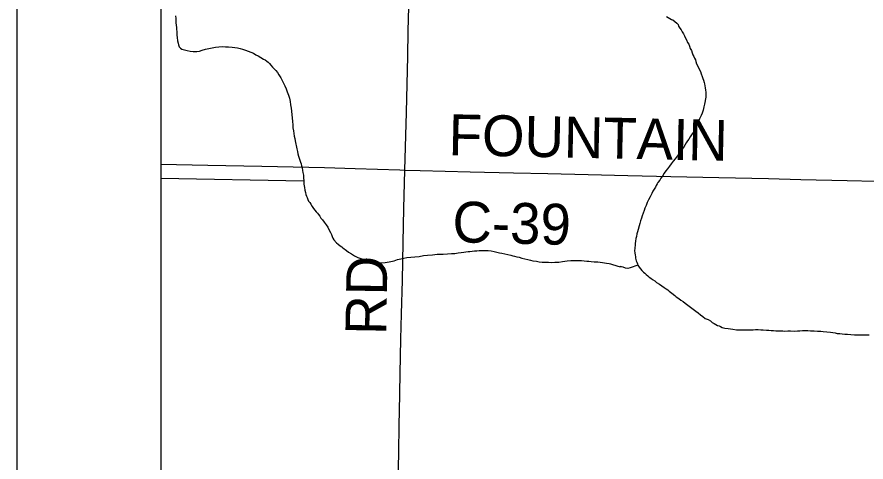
# Model space of a CAD drawing. Extents: x 2.1 to 73.9, y 4 to 26.
# Drawn here: x 41.859 to 42.449, y 22.702 to 23.011 of the extents above; entities that cross this region are included whole.
import ezdxf

# ---------------------------------------------------------------- set-up
doc = ezdxf.new("R2010")
doc.units = 0
for name, color, linetype in [('GM_X_County_Road', 7, 'Continuous'), ('GM_X_County_Road_Text', 7, 'Continuous'), ('GM_X_Minor_River', 7, 'Continuous'), ('GM_X_Township_Road', 7, 'Continuous'), ('SH_Data', 7, 'Continuous')]:
    doc.layers.add(name, color=color, linetype=linetype)

msp = doc.modelspace()

# ---------------------------------------------------------------- linework, layer by layer
at = {"layer": 'GM_X_County_Road'}
for points in [[(42.12836, 22.90514), (42.1294, 22.94511), (42.13032, 22.98427), (42.13067, 23.00167), (42.13136, 23.02715), (42.13174, 23.04667)], [(41.95853, 22.90921), (41.99136, 22.90862), (42.02897, 22.90791), (42.07248, 22.90682), (42.09391, 22.90625), (42.12487, 22.90532), (42.12836, 22.90514)], [(42.11768, 22.40528), (42.11831, 22.43051), (42.11882, 22.45382), (42.11946, 22.48459), (42.12015, 22.51753), (42.12049, 22.53524), (42.12117, 22.57036), (42.12166, 22.59335), (42.12239, 22.62474), (42.12266, 22.63779), (42.12313, 22.65767), (42.12339, 22.67135), (42.12371, 22.68907), (42.12411, 22.70833), (42.12441, 22.72822), (42.12463, 22.73723), (42.12492, 22.74998), (42.12514, 22.76365), (42.12565, 22.78757), (42.12612, 22.80528), (42.12662, 22.82827), (42.1272, 22.85469), (42.12765, 22.87831), (42.12836, 22.90514)], [(42.12836, 22.90514), (42.13898, 22.90472), (42.17379, 22.90397), (42.20393, 22.9033), (42.22786, 22.90273), (42.25583, 22.90207), (42.28348, 22.90141), (42.31332, 22.90073), (42.34688, 22.90002), (42.38138, 22.89922), (42.40375, 22.89864), (42.43607, 22.89792), (42.47646, 22.8969), (42.49946, 22.89648), (42.52712, 22.89588), (42.54825, 22.89537), (42.59393, 22.89437), (42.64548, 22.89328)]]:
    msp.add_lwpolyline(points, dxfattribs=at)
at = {"layer": 'GM_X_Minor_River'}
msp.add_line((41.95853, 22.89948), (42.05808, 22.89752), dxfattribs=at)
for points in [[(41.96888, 23.01228), (41.96901, 23.01038), (41.96896, 23.00886), (41.9691, 23.00734), (41.96925, 23.00581), (41.96939, 23.00429), (41.96953, 23.00277), (41.96968, 23.00143), (41.96964, 23.0001)], [(42.31037, 23.01182), (42.31376, 23.00987), (42.31471, 23.00947), (42.31621, 23.00831), (42.31753, 23.00715), (42.31846, 23.00618), (42.31883, 23.00523), (42.31975, 23.00369), (42.3205, 23.00254), (42.32124, 23.0012), (42.32217, 22.99986), (42.3229, 22.99832), (42.32346, 22.99718), (42.32419, 22.99564), (42.32492, 22.99373), (42.32586, 22.99258), (42.32641, 22.99124), (42.32695, 22.98952), (42.32769, 22.98818), (42.32824, 22.98665), (42.32878, 22.98531), (42.32933, 22.98397), (42.32989, 22.98282), (42.33044, 22.98167), (42.3308, 22.98053), (42.33135, 22.979), (42.33246, 22.97689), (42.33319, 22.97517), (42.33393, 22.97364), (42.33447, 22.97192), (42.3352, 22.9702), (42.33556, 22.96886), (42.33611, 22.96752), (42.33647, 22.966), (42.33684, 22.96504), (42.337, 22.96371), (42.33736, 22.96237), (42.33753, 22.96066), (42.33769, 22.95914), (42.33767, 22.95781), (42.33766, 22.95686), (42.33764, 22.95572), (42.3368, 22.95098), (42.33639, 22.94909), (42.33579, 22.94682), (42.33519, 22.94474), (42.3344, 22.94304), (42.33341, 22.94078), (42.33262, 22.93889), (42.33183, 22.937), (42.33085, 22.93512), (42.32987, 22.93304), (42.32889, 22.93116), (42.32772, 22.92966), (42.32694, 22.92815), (42.32596, 22.92664), (42.32499, 22.92533), (42.32402, 22.92401), (42.32323, 22.92232), (42.32188, 22.92063), (42.32051, 22.91875), (42.31915, 22.91668), (42.31779, 22.9148), (42.31643, 22.91292), (42.31507, 22.91123), (42.31371, 22.90955), (42.31255, 22.90786), (42.31119, 22.90598), (42.31002, 22.90448), (42.30886, 22.90297), (42.30749, 22.90091), (42.30652, 22.8994), (42.30574, 22.89808), (42.30438, 22.89639), (42.30398, 22.89545), (42.30321, 22.89432), (42.30262, 22.89319), (42.30183, 22.89187), (42.30086, 22.89037), (42.30008, 22.88886), (42.29909, 22.88641), (42.29791, 22.88434), (42.29693, 22.88245), (42.29614, 22.88056), (42.29535, 22.87868)], [(41.96964, 23.0001), (41.96979, 22.99877), (41.96993, 22.99724), (41.97024, 22.99495), (41.97056, 22.99323), (41.97091, 22.99209), (41.97144, 22.99074), (41.97236, 22.98976), (41.97329, 22.98916), (41.97499, 22.98873), (41.97687, 22.98829), (41.97895, 22.98765), (41.98103, 22.9874), (41.98369, 22.98751), (41.98561, 22.98783), (41.98733, 22.98834), (41.98964, 22.98903), (41.99653, 22.99052), (41.99901, 22.99082), (42.0013, 22.99094), (42.00358, 22.99087), (42.00567, 22.99081), (42.00813, 22.99054), (42.01002, 22.99029), (42.01192, 22.99004), (42.0138, 22.9896), (42.0155, 22.98917), (42.01757, 22.98853), (42.01945, 22.98772), (42.02133, 22.98709), (42.02302, 22.98627), (42.0247, 22.98527), (42.02638, 22.98446), (42.02806, 22.98327), (42.03012, 22.98225), (42.03124, 22.98165), (42.03235, 22.98085), (42.03328, 22.98007), (42.0342, 22.97909), (42.03512, 22.97792), (42.03622, 22.97674), (42.03751, 22.97556), (42.03861, 22.9742), (42.03971, 22.97284), (42.04061, 22.97129), (42.04207, 22.96915), (42.04296, 22.96742), (42.04404, 22.96548), (42.04493, 22.96355), (42.04582, 22.96163), (42.04652, 22.95952), (42.0474, 22.95721), (42.04809, 22.9551), (42.04859, 22.9528), (42.0489, 22.95051), (42.04921, 22.94823), (42.04952, 22.94594), (42.04982, 22.94346), (42.04994, 22.94136), (42.05024, 22.93889), (42.05036, 22.9366), (42.05049, 22.93451), (42.0508, 22.93241), (42.05112, 22.9305), (42.05145, 22.92878), (42.05178, 22.92706), (42.05211, 22.92553), (42.05326, 22.9198), (42.05359, 22.91808), (42.05391, 22.91636), (42.05443, 22.91482), (42.05477, 22.91348), (42.0553, 22.91195), (42.05582, 22.9106), (42.05617, 22.90945), (42.05651, 22.90811), (42.05685, 22.90677), (42.05717, 22.90486), (42.0575, 22.90333), (42.05782, 22.90161), (42.05795, 22.8997), (42.05808, 22.89761), (42.0582, 22.89533), (42.05851, 22.89304), (42.05883, 22.89113), (42.05916, 22.8896), (42.05949, 22.88807), (42.06003, 22.88691), (42.06038, 22.88595), (42.0609, 22.88461), (42.06144, 22.88345), (42.06217, 22.88248), (42.06289, 22.88132), (42.0638, 22.87977), (42.06489, 22.8784), (42.06581, 22.87724), (42.06672, 22.87607), (42.06764, 22.87509), (42.06837, 22.87412), (42.06929, 22.87314), (42.07001, 22.87178)], [(42.29535, 22.87868), (42.29476, 22.87698), (42.29416, 22.87509), (42.29337, 22.87339), (42.29296, 22.87168), (42.29236, 22.86979), (42.29176, 22.8679), (42.29015, 22.86223), (42.28975, 22.86071), (42.28953, 22.85901), (42.28912, 22.85749), (42.2889, 22.8556), (42.28869, 22.85408), (42.28848, 22.85256), (42.28827, 22.85143), (42.28825, 22.85048), (42.28823, 22.84915), (42.28839, 22.84725), (42.28857, 22.8461), (42.28874, 22.84477), (42.28891, 22.84382), (42.28926, 22.8421), (42.28963, 22.84115), (42.29018, 22.84), (42.29055, 22.83904), (42.29148, 22.8377), (42.29222, 22.83654), (42.29315, 22.83539), (42.29428, 22.83423), (42.29521, 22.83346), (42.29615, 22.83249), (42.29728, 22.83152), (42.2984, 22.83056), (42.29953, 22.82997), (42.30066, 22.829), (42.30217, 22.82822), (42.30348, 22.82687), (42.30556, 22.82588), (42.30706, 22.82472), (42.30875, 22.82355), (42.31007, 22.82258), (42.3112, 22.8218), (42.31233, 22.82103), (42.31327, 22.82025), (42.3142, 22.81948), (42.31608, 22.81793), (42.31721, 22.81696), (42.3189, 22.81579), (42.3204, 22.81463), (42.32191, 22.81365), (42.32341, 22.81249), (42.32529, 22.81113), (42.33075, 22.80705), (42.33244, 22.80589), (42.33413, 22.80453), (42.33563, 22.80337), (42.33732, 22.80201), (42.3394, 22.80122), (42.34091, 22.80024), (42.34223, 22.79927), (42.34355, 22.79849), (42.34467, 22.79771), (42.34581, 22.79712), (42.34694, 22.79673), (42.34789, 22.79633), (42.34921, 22.79574), (42.35091, 22.79533), (42.35319, 22.79492), (42.3566, 22.79448), (42.35907, 22.79406), (42.36154, 22.79403), (42.36363, 22.79399), (42.36553, 22.79396), (42.36744, 22.79412), (42.36915, 22.7941), (42.37067, 22.79407), (42.37239, 22.79423), (42.3741, 22.79421), (42.376, 22.79399), (42.37771, 22.79396), (42.37999, 22.79392), (42.38151, 22.7939), (42.38322, 22.79368), (42.38474, 22.79366), (42.38645, 22.79344), (42.38797, 22.79342), (42.38949, 22.79339), (42.3912, 22.79337), (42.39272, 22.79315), (42.39481, 22.79331), (42.39672, 22.79328), (42.39938, 22.79324), (42.40147, 22.79339), (42.40318, 22.79337), (42.40509, 22.79353), (42.40661, 22.7935), (42.4087, 22.79366), (42.4106, 22.79344), (42.41307, 22.7934), (42.41535, 22.79317), (42.41763, 22.79314)], [(42.07001, 22.87178), (42.07111, 22.87061), (42.0722, 22.86887), (42.07367, 22.86711), (42.07475, 22.86537), (42.07564, 22.86344), (42.07654, 22.8617), (42.07726, 22.86035), (42.07779, 22.85901), (42.07832, 22.85785), (42.07904, 22.85669), (42.08088, 22.85454), (42.08199, 22.85355), (42.08328, 22.85237), (42.08441, 22.85177), (42.08533, 22.85098), (42.08775, 22.8492), (42.08923, 22.84801), (42.09129, 22.84681), (42.09334, 22.8456), (42.09558, 22.84439), (42.0984, 22.84335), (42.10047, 22.84253), (42.10254, 22.84189), (42.10405, 22.84147), (42.10556, 22.84104), (42.10707, 22.8408), (42.10859, 22.84076), (42.1103, 22.8407), (42.1122, 22.84064), (42.11467, 22.84075), (42.11754, 22.84123), (42.12099, 22.84208), (42.1233, 22.84295), (42.1256, 22.84345), (42.1277, 22.84396), (42.12981, 22.84427), (42.13248, 22.84457), (42.13534, 22.84486), (42.13839, 22.84514), (42.14126, 22.84562), (42.14412, 22.84591), (42.14755, 22.84618), (42.1508, 22.84665), (42.15498, 22.84671), (42.15803, 22.84681), (42.1607, 22.8471), (42.16317, 22.84721), (42.16547, 22.84752), (42.16757, 22.84784), (42.16929, 22.84816), (42.17081, 22.8483), (42.17234, 22.84845), (42.17368, 22.84859), (42.1752, 22.84874), (42.17692, 22.84887), (42.17844, 22.84902), (42.17997, 22.84916), (42.18168, 22.8491), (42.18396, 22.84922), (42.18624, 22.84915), (42.18852, 22.84889), (42.1904, 22.84845), (42.19229, 22.84801), (42.19418, 22.84757), (42.19588, 22.84733), (42.20212, 22.84599), (42.20343, 22.84557), (42.20457, 22.84535), (42.20627, 22.84491), (42.20796, 22.84448), (42.20985, 22.84385), (42.21192, 22.84341), (42.214, 22.84296), (42.2157, 22.84253), (42.2174, 22.8421), (42.21986, 22.84183), (42.22175, 22.84139), (42.22383, 22.84114), (42.22611, 22.84106), (42.22839, 22.84099), (42.23067, 22.84092), (42.23277, 22.84105), (42.23543, 22.84115), (42.23811, 22.84164), (42.24136, 22.84211), (42.24383, 22.84222), (42.24631, 22.84233), (42.24935, 22.84224), (42.25124, 22.84218), (42.25314, 22.84212), (42.25485, 22.84187), (42.25637, 22.84183), (42.25788, 22.84159), (42.26016, 22.84133), (42.26263, 22.84125), (42.26433, 22.84101), (42.26585, 22.84096), (42.26736, 22.84072), (42.26869, 22.84049), (42.27038, 22.84006)], [(42.27038, 22.84006), (42.27133, 22.83984), (42.27283, 22.83941), (42.27816, 22.83794)], [(42.29055, 22.83904), (42.28499, 22.83711), (42.28346, 22.83675), (42.28195, 22.83697), (42.28024, 22.83756), (42.27911, 22.83777), (42.27854, 22.83797), (42.27816, 22.83794)], [(42.41763, 22.79314), (42.41934, 22.79292), (42.42447, 22.79246), (42.42618, 22.79224), (42.4277, 22.79203), (42.42921, 22.79162), (42.43092, 22.79141), (42.43263, 22.79119), (42.43434, 22.79116), (42.43624, 22.79094), (42.43871, 22.79071), (42.44118, 22.79067), (42.44441, 22.79062), (42.44669, 22.79059), (42.44897, 22.79055), (42.45126, 22.79052)]]:
    msp.add_lwpolyline(points, dxfattribs=at)
at = {"layer": 'GM_X_Township_Road'}
for points in [[(41.95853, 22.90921), (41.99136, 22.90862), (42.02897, 22.90791), (42.07248, 22.90682), (42.09391, 22.90625), (42.12487, 22.90532), (42.12836, 22.90514)], [(42.12836, 22.90514), (42.13898, 22.90472), (42.17379, 22.90397), (42.20393, 22.9033), (42.22786, 22.90273), (42.25583, 22.90207), (42.28348, 22.90141), (42.31332, 22.90073), (42.34688, 22.90002), (42.38138, 22.89922), (42.40375, 22.89864), (42.43607, 22.89792), (42.47646, 22.8969), (42.49946, 22.89648), (42.52712, 22.89588), (42.54825, 22.89537), (42.59393, 22.89437), (42.64548, 22.89328)]]:
    msp.add_lwpolyline(points, dxfattribs=at)
at = {"layer": 'SH_Data'}
for p, q in [((41.85853, 25.00511), (41.85853, 18.00511)), ((41.95853, 24.90511), (41.95853, 18.10511))]:
    msp.add_line(p, q, dxfattribs=at)

# ---------------------------------------------------------------- texts
at = {"layer": 'GM_X_County_Road_Text'}
for s, rotation, p in [('FOUNTAIN', 358.79835, (42.15858, 22.91553)), ('C-39', 358.63774, (42.16122, 22.855)), ('RD', 89.01228, (42.11539, 22.79036))]:
    msp.add_text(s, height=0.028409, rotation=rotation, dxfattribs=at).set_placement(p)

doc.saveas('drawing.dxf')
